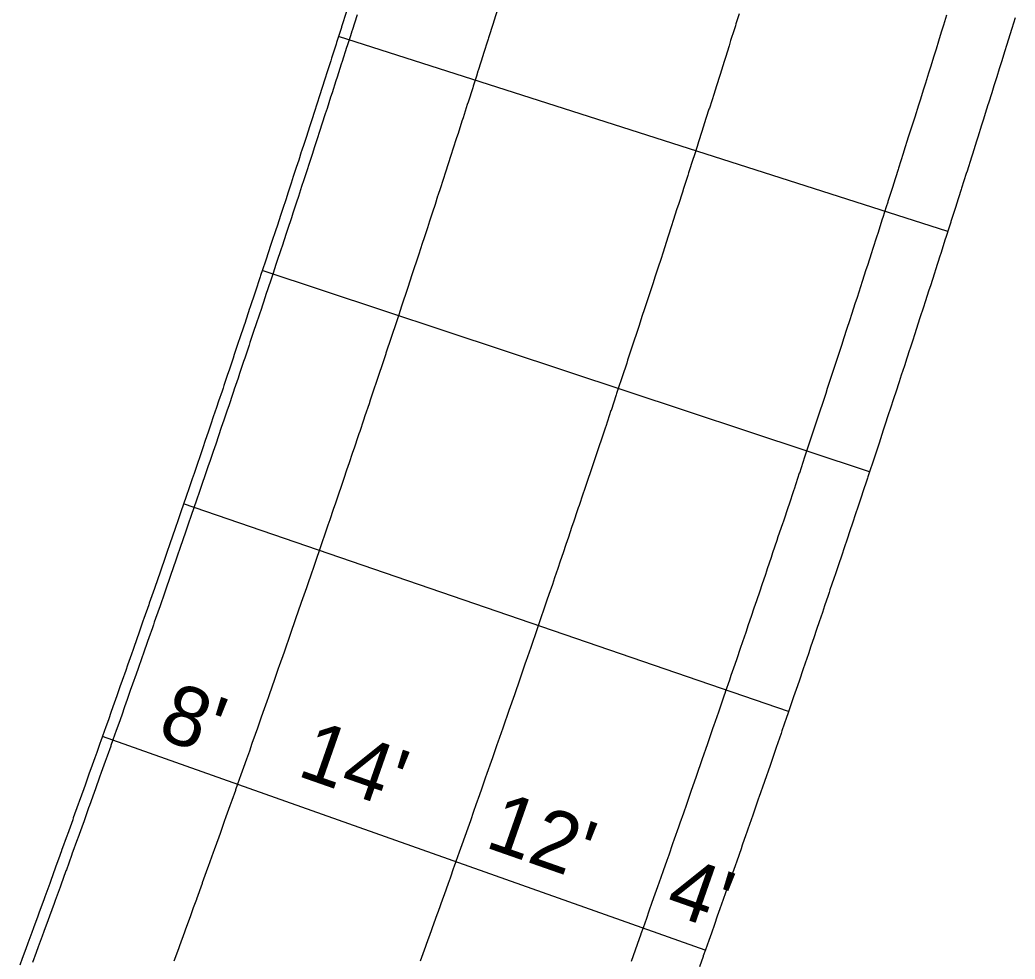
# Model space of a CAD drawing. Extents: x 2145147 to 2158018, y 137519 to 148068.
# Drawn here: x 2150622.9 to 2150683, y 144241.2 to 144298 of the extents above; entities that cross this region are included whole.
import ezdxf

# ---------------------------------------------------------------- set-up
doc = ezdxf.new("R2010")
doc.units = 0
for name, color, linetype in [('PR_Dimensions', 7, 'Continuous'), ('PR_Joint_Contraction', 7, 'Continuous'), ('PR_Joint_Long', 7, 'Continuous'), ('PR_Road_Concrete', 7, 'Continuous')]:
    doc.layers.add(name, color=color, linetype=linetype)

msp = doc.modelspace()

# ---------------------------------------------------------------- linework, layer by layer
at = {"layer": 'PR_Joint_Contraction'}
for p, q in [((2150678.979, 144285.176), (2150642.15, 144296.957)), ((2150674.243, 144270.634), (2150637.54, 144282.8)), ((2150669.355, 144256.143), (2150632.782, 144268.693)), ((2150664.316, 144241.704), (2150627.876, 144254.636))]:
    msp.add_line(p, q, dxfattribs=at)
at = {"layer": 'PR_Joint_Long'}
for points in [[(2150651.801, 144298.704), (2150651.54, 144297.881), (2150651.499, 144297.752), (2150651.22, 144296.873), (2150651.197, 144296.801), (2150650.899, 144295.865), (2150650.894, 144295.849), (2150650.591, 144294.897), (2150650.578, 144294.857), (2150650.485, 144294.567), (2150650.287, 144293.946), (2150650.256, 144293.85), (2150649.982, 144292.995), (2150649.933, 144292.842), (2150649.676, 144292.044), (2150649.609, 144291.835), (2150649.37, 144291.094), (2150649.284, 144290.828), (2150649.063, 144290.144), (2150648.959, 144289.822), (2150648.756, 144289.194), (2150648.633, 144288.815), (2150648.448, 144288.244), (2150648.306, 144287.809), (2150648.154, 144287.341), (2150648.139, 144287.294), (2150647.979, 144286.803), (2150647.829, 144286.345), (2150647.651, 144285.798), (2150647.519, 144285.396), (2150647.322, 144284.792), (2150647.208, 144284.447), (2150646.992, 144283.787), (2150646.897, 144283.498), (2150646.661, 144282.782), (2150646.585, 144282.549), (2150646.33, 144281.777), (2150646.272, 144281.601), (2150645.998, 144280.773), (2150645.959, 144280.653), (2150645.785, 144280.129), (2150645.666, 144279.769), (2150645.644, 144279.705), (2150645.332, 144278.765), (2150645.33, 144278.757), (2150645.014, 144277.809), (2150644.998, 144277.762), (2150644.698, 144276.862), (2150644.663, 144276.758), (2150644.381, 144275.915), (2150644.328, 144275.755), (2150644.064, 144274.968), (2150643.991, 144274.752), (2150643.746, 144274.022), (2150643.654, 144273.749), (2150643.427, 144273.075), (2150643.377, 144272.929), (2150643.316, 144272.747), (2150643.108, 144272.129), (2150642.978, 144271.745), (2150642.788, 144271.183), (2150642.638, 144270.743), (2150642.467, 144270.238), (2150642.298, 144269.741), (2150642.145, 144269.292), (2150641.957, 144268.739), (2150641.823, 144268.347), (2150641.616, 144267.738), (2150641.501, 144267.402), (2150641.273, 144266.737), (2150641.177, 144266.457), (2150640.932, 144265.741), (2150640.93, 144265.737), (2150640.853, 144265.513), (2150640.586, 144264.736), (2150640.529, 144264.569), (2150640.242, 144263.736), (2150640.203, 144263.624), (2150639.897, 144262.736), (2150639.877, 144262.681), (2150639.551, 144261.737), (2150639.223, 144260.793), (2150639.204, 144260.737), (2150638.895, 144259.85), (2150638.856, 144259.738), (2150638.567, 144258.907), (2150638.508, 144258.739), (2150638.448, 144258.567), (2150638.237, 144257.964), (2150638.159, 144257.741), (2150637.907, 144257.022), (2150637.809, 144256.742), (2150637.577, 144256.079), (2150637.459, 144255.744), (2150637.245, 144255.137), (2150637.108, 144254.746), (2150636.914, 144254.196), (2150636.756, 144253.749), (2150636.581, 144253.254), (2150636.403, 144252.751), (2150636.248, 144252.313), (2150636.05, 144251.754), (2150635.926, 144251.406), (2150635.914, 144251.372), (2150635.696, 144250.757), (2150635.579, 144250.431), (2150635.341, 144249.761), (2150635.244, 144249.49), (2150634.985, 144248.764), (2150634.908, 144248.55), (2150634.629, 144247.768), (2150634.572, 144247.61), (2150634.272, 144246.773), (2150634.235, 144246.67), (2150633.914, 144245.777), (2150633.897, 144245.73), (2150633.558, 144244.79), (2150633.555, 144244.782), (2150633.366, 144244.259), (2150633.219, 144243.851), (2150633.196, 144243.788), (2150632.879, 144242.912), (2150632.836, 144242.793), (2150632.539, 144241.973), (2150632.475, 144241.798), (2150632.198, 144241.034)], [(2150666.36, 144298.329), (2150666.171, 144297.727), (2150666.135, 144297.612), (2150666.058, 144297.366), (2150665.851, 144296.707), (2150665.756, 144296.404), (2150665.53, 144295.689), (2150665.452, 144295.442), (2150665.209, 144294.67), (2150665.148, 144294.48), (2150664.886, 144293.652), (2150664.844, 144293.519), (2150664.563, 144292.634), (2150664.539, 144292.557), (2150664.239, 144291.617), (2150664.233, 144291.596), (2150663.928, 144290.64), (2150663.914, 144290.596), (2150663.82, 144290.303), (2150663.62, 144289.678), (2150663.588, 144289.578), (2150663.312, 144288.718), (2150663.262, 144288.561), (2150663.004, 144287.758), (2150662.935, 144287.544), (2150662.695, 144286.798), (2150662.607, 144286.528), (2150662.385, 144285.838), (2150662.279, 144285.512), (2150662.074, 144284.879), (2150661.95, 144284.496), (2150661.763, 144283.919), (2150661.62, 144283.48), (2150661.467, 144283.009), (2150661.451, 144282.959), (2150661.29, 144282.464), (2150661.138, 144282.001), (2150660.958, 144281.449), (2150660.825, 144281.042), (2150660.626, 144280.434), (2150660.511, 144280.084), (2150660.293, 144279.419), (2150660.197, 144279.125), (2150659.96, 144278.405), (2150659.881, 144278.167), (2150659.625, 144277.391), (2150659.565, 144277.21), (2150659.29, 144276.377), (2150659.249, 144276.253), (2150659.074, 144275.725), (2150658.954, 144275.362), (2150658.932, 144275.294), (2150658.618, 144274.349), (2150658.614, 144274.337), (2150658.296, 144273.384), (2150658.279, 144273.332), (2150657.977, 144272.428), (2150657.941, 144272.319), (2150657.657, 144271.471), (2150657.602, 144271.306), (2150657.337, 144270.515), (2150657.262, 144270.294), (2150657.015, 144269.559), (2150656.922, 144269.282), (2150656.693, 144268.603), (2150656.643, 144268.454), (2150656.581, 144268.269), (2150656.371, 144267.647), (2150656.239, 144267.258), (2150656.047, 144266.692), (2150655.896, 144266.246), (2150655.724, 144265.737), (2150655.553, 144265.235), (2150655.399, 144264.782), (2150655.209, 144264.224), (2150655.074, 144263.827), (2150654.864, 144263.213), (2150654.748, 144262.872), (2150654.519, 144262.203), (2150654.421, 144261.918), (2150654.174, 144261.198), (2150654.172, 144261.191), (2150654.094, 144260.964), (2150653.825, 144260.183), (2150653.766, 144260.01), (2150653.477, 144259.173), (2150653.437, 144259.057), (2150653.129, 144258.163), (2150653.108, 144258.103), (2150652.779, 144257.152), (2150652.449, 144256.201), (2150652.428, 144256.141), (2150652.118, 144255.249), (2150652.077, 144255.133), (2150651.786, 144254.296), (2150651.726, 144254.126), (2150651.665, 144253.951), (2150651.453, 144253.344), (2150651.373, 144253.116), (2150651.12, 144252.392), (2150651.02, 144252.108), (2150650.786, 144251.44), (2150650.666, 144251.101), (2150650.451, 144250.489), (2150650.312, 144250.093), (2150650.116, 144249.538), (2150649.957, 144249.086), (2150649.78, 144248.587), (2150649.601, 144248.079), (2150649.443, 144247.636), (2150649.244, 144247.073), (2150649.119, 144246.722), (2150649.106, 144246.685), (2150648.886, 144246.066), (2150648.768, 144245.735), (2150648.528, 144245.06), (2150648.43, 144244.785), (2150648.169, 144244.054), (2150648.091, 144243.835), (2150647.809, 144243.049), (2150647.751, 144242.885), (2150647.449, 144242.044), (2150647.41, 144241.936), (2150647.087, 144241.039)], [(2150678.904, 144298.246), (2150678.72, 144297.653), (2150678.584, 144297.217), (2150678.418, 144296.683), (2150678.264, 144296.189), (2150678.115, 144295.712), (2150677.943, 144295.161), (2150677.811, 144294.742), (2150677.621, 144294.133), (2150677.585, 144294.019), (2150677.507, 144293.772), (2150677.298, 144293.106), (2150677.202, 144292.802), (2150676.974, 144292.078), (2150676.896, 144291.832), (2150676.65, 144291.051), (2150676.59, 144290.862), (2150676.325, 144290.024), (2150676.283, 144289.893), (2150675.999, 144288.998), (2150675.975, 144288.924), (2150675.672, 144287.971), (2150675.667, 144287.955), (2150675.358, 144286.986), (2150675.345, 144286.945), (2150675.25, 144286.65), (2150675.048, 144286.018), (2150675.017, 144285.92), (2150674.738, 144285.05), (2150674.688, 144284.894), (2150674.427, 144284.082), (2150674.358, 144283.868), (2150674.115, 144283.114), (2150674.028, 144282.843), (2150673.803, 144282.146), (2150673.697, 144281.818), (2150673.49, 144281.179), (2150673.365, 144280.794), (2150673.176, 144280.212), (2150673.032, 144279.769), (2150672.877, 144279.293), (2150672.861, 144279.245), (2150672.699, 144278.745), (2150672.546, 144278.278), (2150672.364, 144277.721), (2150672.231, 144277.312), (2150672.03, 144276.698), (2150671.914, 144276.346), (2150671.694, 144275.674), (2150671.597, 144275.38), (2150671.357, 144274.651), (2150671.279, 144274.414), (2150671.02, 144273.628), (2150670.961, 144273.448), (2150670.682, 144272.605), (2150670.642, 144272.483), (2150670.465, 144271.949), (2150670.343, 144271.583), (2150670.322, 144271.518), (2150670.004, 144270.561), (2150670.001, 144270.553), (2150669.68, 144269.588), (2150669.664, 144269.539), (2150669.358, 144268.624), (2150669.323, 144268.517), (2150669.036, 144267.659), (2150668.981, 144267.496), (2150668.712, 144266.695), (2150668.638, 144266.475), (2150668.389, 144265.731), (2150668.295, 144265.454), (2150668.064, 144264.768), (2150668.014, 144264.618), (2150667.951, 144264.433), (2150667.739, 144263.805), (2150667.606, 144263.413), (2150667.413, 144262.841), (2150667.261, 144262.393), (2150667.086, 144261.879), (2150666.915, 144261.373), (2150666.759, 144260.916), (2150666.568, 144260.353), (2150666.431, 144259.953), (2150666.22, 144259.334), (2150666.103, 144258.991), (2150665.871, 144258.315), (2150665.773, 144258.029), (2150665.524, 144257.3), (2150665.522, 144257.296), (2150665.444, 144257.068), (2150665.172, 144256.277), (2150665.113, 144256.106), (2150664.821, 144255.259), (2150664.782, 144255.145), (2150664.469, 144254.241), (2150664.45, 144254.184), (2150664.117, 144253.223), (2150663.784, 144252.262), (2150663.764, 144252.205), (2150663.45, 144251.302), (2150663.41, 144251.188), (2150663.115, 144250.342), (2150663.056, 144250.171), (2150662.995, 144249.996), (2150662.78, 144249.382), (2150662.7, 144249.154), (2150662.444, 144248.422), (2150662.344, 144248.138), (2150662.107, 144247.463), (2150661.988, 144247.121), (2150661.77, 144246.504), (2150661.63, 144246.105), (2150661.432, 144245.545), (2150661.272, 144245.09), (2150661.094, 144244.586), (2150660.913, 144244.074), (2150660.754, 144243.628), (2150660.553, 144243.059), (2150660.427, 144242.705), (2150660.414, 144242.669), (2150660.192, 144242.044), (2150660.074, 144241.711), (2150659.831, 144241.03)]]:
    msp.add_lwpolyline(points, dxfattribs=at)
at = {"layer": 'PR_Road_Concrete'}
for points in [[(2150642.637, 144298.48), (2150642.335, 144297.534), (2150642.322, 144297.494), (2150642.23, 144297.206), (2150642.033, 144296.589), (2150642.002, 144296.493), (2150641.73, 144295.644), (2150641.681, 144295.492), (2150641.426, 144294.699), (2150641.359, 144294.491), (2150641.122, 144293.754), (2150641.036, 144293.49), (2150640.817, 144292.81), (2150640.713, 144292.489), (2150640.511, 144291.865), (2150640.389, 144291.489), (2150640.205, 144290.921), (2150640.064, 144290.489), (2150639.913, 144290.024), (2150639.898, 144289.977), (2150639.739, 144289.489), (2150639.59, 144289.033), (2150639.413, 144288.49), (2150639.282, 144288.09), (2150639.086, 144287.49), (2150638.973, 144287.147), (2150638.758, 144286.491), (2150638.663, 144286.204), (2150638.43, 144285.493), (2150638.353, 144285.261), (2150638.1, 144284.494), (2150638.042, 144284.318), (2150637.77, 144283.496), (2150637.731, 144283.376), (2150637.558, 144282.855), (2150637.44, 144282.498), (2150637.419, 144282.434), (2150637.108, 144281.5), (2150637.106, 144281.492), (2150636.792, 144280.55), (2150636.776, 144280.502), (2150636.478, 144279.609), (2150636.443, 144279.505), (2150636.163, 144278.667), (2150636.11, 144278.508), (2150635.848, 144277.726), (2150635.775, 144277.511), (2150635.531, 144276.785), (2150635.44, 144276.514), (2150635.215, 144275.845), (2150635.165, 144275.699), (2150635.104, 144275.518), (2150634.897, 144274.904), (2150634.768, 144274.522), (2150634.579, 144273.964), (2150634.431, 144273.526), (2150634.26, 144273.024), (2150634.093, 144272.53), (2150633.941, 144272.084), (2150633.754, 144271.535), (2150633.621, 144271.145), (2150633.414, 144270.54), (2150633.3, 144270.206), (2150633.074, 144269.545), (2150632.979, 144269.266), (2150632.735, 144268.555), (2150632.733, 144268.55), (2150632.657, 144268.328), (2150632.391, 144267.556), (2150632.334, 144267.389), (2150632.049, 144266.562), (2150632.01, 144266.451), (2150631.706, 144265.568), (2150631.686, 144265.512), (2150631.362, 144264.574), (2150631.036, 144263.637), (2150631.017, 144263.581), (2150630.71, 144262.699), (2150630.672, 144262.588), (2150630.384, 144261.762), (2150630.326, 144261.595), (2150630.266, 144261.424), (2150630.056, 144260.825), (2150629.979, 144260.603), (2150629.728, 144259.888), (2150629.631, 144259.61), (2150629.4, 144258.952), (2150629.283, 144258.618), (2150629.071, 144258.015), (2150628.934, 144257.626), (2150628.741, 144257.079), (2150628.584, 144256.635), (2150628.41, 144256.143), (2150628.233, 144255.644), (2150628.079, 144255.208), (2150627.882, 144254.653), (2150627.759, 144254.307), (2150627.747, 144254.272), (2150627.53, 144253.662), (2150627.414, 144253.337), (2150627.177, 144252.671), (2150627.081, 144252.402), (2150626.824, 144251.681), (2150626.747, 144251.467), (2150626.47, 144250.691), (2150626.413, 144250.533), (2150626.115, 144249.701), (2150626.078, 144249.599), (2150625.759, 144248.712), (2150625.742, 144248.665), (2150625.406, 144247.731), (2150625.403, 144247.723), (2150625.215, 144247.203), (2150625.069, 144246.797), (2150625.046, 144246.734), (2150624.731, 144245.864), (2150624.688, 144245.745), (2150624.392, 144244.931), (2150624.329, 144244.757), (2150624.053, 144243.998), (2150623.97, 144243.769), (2150623.714, 144243.065), (2150623.61, 144242.781), (2150623.373, 144242.133), (2150623.249, 144241.793), (2150623.032, 144241.201), (2150622.888, 144240.806)], [(2150643.272, 144298.278), (2150642.97, 144297.331), (2150642.957, 144297.291), (2150642.865, 144297.003), (2150642.668, 144296.386), (2150642.637, 144296.289), (2150642.364, 144295.44), (2150642.316, 144295.288), (2150642.061, 144294.495), (2150641.994, 144294.286), (2150641.756, 144293.549), (2150641.671, 144293.285), (2150641.451, 144292.604), (2150641.348, 144292.284), (2150641.145, 144291.66), (2150641.023, 144291.283), (2150640.839, 144290.715), (2150640.698, 144290.283), (2150640.547, 144289.818), (2150640.532, 144289.771), (2150640.373, 144289.283), (2150640.224, 144288.827), (2150640.046, 144288.283), (2150639.916, 144287.883), (2150639.719, 144287.283), (2150639.607, 144286.939), (2150639.391, 144286.283), (2150639.297, 144285.996), (2150639.063, 144285.284), (2150638.986, 144285.052), (2150638.733, 144284.285), (2150638.675, 144284.109), (2150638.403, 144283.286), (2150638.364, 144283.166), (2150638.191, 144282.645), (2150638.073, 144282.288), (2150638.051, 144282.224), (2150637.741, 144281.289), (2150637.738, 144281.281), (2150637.425, 144280.339), (2150637.409, 144280.291), (2150637.11, 144279.397), (2150637.076, 144279.294), (2150636.795, 144278.456), (2150636.742, 144278.296), (2150636.48, 144277.514), (2150636.407, 144277.299), (2150636.163, 144276.573), (2150636.072, 144276.302), (2150635.846, 144275.632), (2150635.797, 144275.486), (2150635.736, 144275.305), (2150635.529, 144274.691), (2150635.399, 144274.308), (2150635.21, 144273.75), (2150635.062, 144273.312), (2150634.892, 144272.81), (2150634.724, 144272.316), (2150634.572, 144271.87), (2150634.385, 144271.32), (2150634.252, 144270.93), (2150634.045, 144270.324), (2150633.931, 144269.99), (2150633.705, 144269.329), (2150633.609, 144269.05), (2150633.365, 144268.339), (2150633.364, 144268.334), (2150633.287, 144268.111), (2150633.022, 144267.339), (2150632.964, 144267.172), (2150632.679, 144266.345), (2150632.641, 144266.233), (2150632.336, 144265.35), (2150632.316, 144265.295), (2150631.992, 144264.356), (2150631.666, 144263.418), (2150631.647, 144263.362), (2150631.34, 144262.48), (2150631.301, 144262.369), (2150631.013, 144261.542), (2150630.955, 144261.376), (2150630.895, 144261.205), (2150630.686, 144260.605), (2150630.608, 144260.383), (2150630.358, 144259.668), (2150630.26, 144259.39), (2150630.029, 144258.731), (2150629.912, 144258.397), (2150629.699, 144257.794), (2150629.562, 144257.405), (2150629.369, 144256.857), (2150629.213, 144256.413), (2150629.039, 144255.921), (2150628.862, 144255.421), (2150628.707, 144254.985), (2150628.51, 144254.43), (2150628.388, 144254.084), (2150628.375, 144254.049), (2150628.158, 144253.438), (2150628.043, 144253.113), (2150627.805, 144252.448), (2150627.709, 144252.178), (2150627.452, 144251.457), (2150627.375, 144251.243), (2150627.097, 144250.466), (2150627.041, 144250.308), (2150626.742, 144249.476), (2150626.705, 144249.373), (2150626.386, 144248.486), (2150626.369, 144248.439), (2150626.033, 144247.505), (2150626.03, 144247.497), (2150625.842, 144246.976), (2150625.695, 144246.571), (2150625.673, 144246.507), (2150625.358, 144245.637), (2150625.315, 144245.518), (2150625.019, 144244.703), (2150624.956, 144244.529), (2150624.68, 144243.77), (2150624.596, 144243.541), (2150624.34, 144242.837), (2150624.236, 144242.552), (2150623.999, 144241.904), (2150623.875, 144241.564), (2150623.658, 144240.972)], [(2150683.044, 144298.091), (2150682.842, 144297.439), (2150682.724, 144297.06), (2150682.54, 144296.466), (2150682.404, 144296.028), (2150682.237, 144295.492), (2150682.082, 144294.997), (2150681.933, 144294.519), (2150681.76, 144293.966), (2150681.628, 144293.546), (2150681.437, 144292.936), (2150681.401, 144292.821), (2150681.323, 144292.573), (2150681.113, 144291.905), (2150681.017, 144291.6), (2150680.789, 144290.875), (2150680.711, 144290.628), (2150680.464, 144289.845), (2150680.404, 144289.656), (2150680.138, 144288.816), (2150680.096, 144288.684), (2150679.811, 144287.786), (2150679.787, 144287.712), (2150679.483, 144286.757), (2150679.478, 144286.741), (2150679.168, 144285.769), (2150679.155, 144285.728), (2150679.06, 144285.432), (2150678.858, 144284.798), (2150678.826, 144284.7), (2150678.547, 144283.827), (2150678.496, 144283.671), (2150678.235, 144282.857), (2150678.166, 144282.643), (2150677.922, 144281.886), (2150677.835, 144281.615), (2150677.609, 144280.916), (2150677.502, 144280.587), (2150677.295, 144279.946), (2150677.17, 144279.56), (2150676.98, 144278.976), (2150676.836, 144278.532), (2150676.681, 144278.055), (2150676.665, 144278.007), (2150676.502, 144277.506), (2150676.349, 144277.037), (2150676.167, 144276.479), (2150676.032, 144276.068), (2150675.831, 144275.452), (2150675.715, 144275.099), (2150675.494, 144274.426), (2150675.397, 144274.131), (2150675.157, 144273.4), (2150675.078, 144273.162), (2150674.819, 144272.374), (2150674.759, 144272.194), (2150674.48, 144271.349), (2150674.439, 144271.226), (2150674.262, 144270.691), (2150674.14, 144270.324), (2150674.118, 144270.258), (2150673.8, 144269.299), (2150673.797, 144269.29), (2150673.475, 144268.323), (2150673.458, 144268.274), (2150673.152, 144267.356), (2150673.116, 144267.249), (2150672.829, 144266.389), (2150672.774, 144266.225), (2150672.505, 144265.422), (2150672.43, 144265.201), (2150672.18, 144264.456), (2150672.086, 144264.178), (2150671.854, 144263.49), (2150671.804, 144263.34), (2150671.741, 144263.154), (2150671.528, 144262.524), (2150671.395, 144262.131), (2150671.201, 144261.558), (2150671.049, 144261.108), (2150670.874, 144260.593), (2150670.702, 144260.085), (2150670.546, 144259.627), (2150670.354, 144259.063), (2150670.217, 144258.662), (2150670.005, 144258.041), (2150669.888, 144257.697), (2150669.655, 144257.019), (2150669.557, 144256.733), (2150669.307, 144256.002), (2150669.305, 144255.997), (2150669.227, 144255.768), (2150668.954, 144254.976), (2150668.895, 144254.804), (2150668.602, 144253.955), (2150668.563, 144253.84), (2150668.25, 144252.934), (2150668.23, 144252.877), (2150667.897, 144251.913), (2150667.562, 144250.95), (2150667.543, 144250.893), (2150667.228, 144249.987), (2150667.188, 144249.873), (2150666.892, 144249.024), (2150666.832, 144248.853), (2150666.771, 144248.677), (2150666.556, 144248.062), (2150666.476, 144247.833), (2150666.219, 144247.099), (2150666.119, 144246.814), (2150665.881, 144246.137), (2150665.761, 144245.795), (2150665.543, 144245.175), (2150665.403, 144244.776), (2150665.204, 144244.214), (2150665.043, 144243.758), (2150664.865, 144243.253), (2150664.683, 144242.739), (2150664.525, 144242.291), (2150664.322, 144241.721), (2150664.196, 144241.366), (2150664.184, 144241.331), (2150663.961, 144240.704)]]:
    msp.add_lwpolyline(points, dxfattribs=at)

# ---------------------------------------------------------------- texts
at = {"layer": 'PR_Dimensions'}
for s, p in [("8'", (2150631.102, 144254.588)), ("14'", (2150639.564, 144252.286)), ("12'", (2150650.917, 144247.966)), ("4'", (2150661.776, 144244.044))]:
    msp.add_text(s, height=3.6, rotation=340.70801, dxfattribs=at).set_placement(p)

doc.saveas('drawing.dxf')
